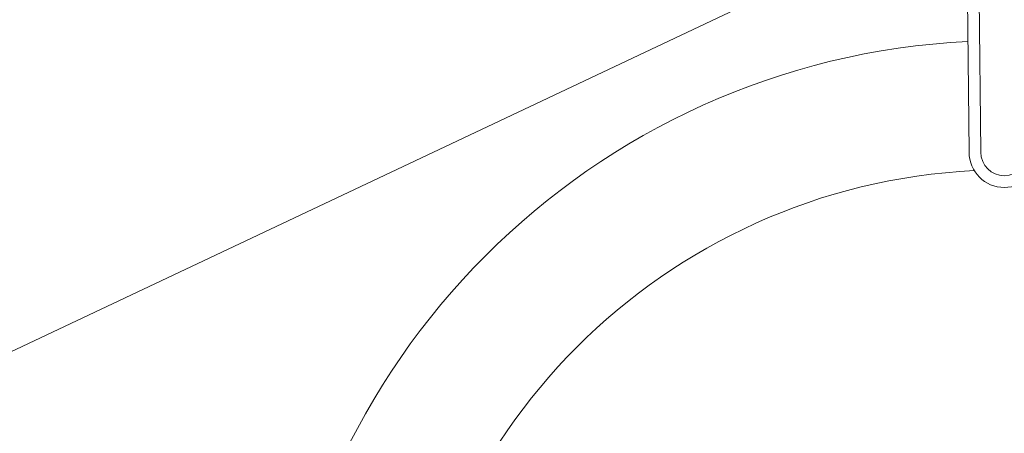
# Model space of a CAD drawing. Header units: inches. Extents: x 382808 to 408593, y -18409 to -9482.
# Tile 345 of 438: x 405172.96 to 405181.34, y -17244.64 to -17241.12. Entities that reach past the tile are written whole.
import ezdxf

# ---------------------------------------------------------------- set-up
doc = ezdxf.new("R2010")
doc.units = ezdxf.units.IN
doc.header["$LTSCALE"] = 2
doc.header["$MEASUREMENT"] = 0
doc.layers.add('!!!LOZAMET_Nr_pióra__9', color=220, linetype='CONTINUOUS', lineweight=0)

msp = doc.modelspace()

# ---------------------------------------------------------------- linework, layer by layer
at = {"layer": '!!!LOZAMET_Nr_pióra__9', "color": 7, "linetype": 'Continuous', "lineweight": 0}
for p, q in [((405181.144, -17242.2457), (405181.043, -17232.6457)), ((405181.044, -17242.2467), (405180.946, -17232.7488)), ((405190.8859, -17235.4455), (405117.5305, -17270.0675))]:
    msp.add_line(p, q, dxfattribs=at)
for centre, radius, start, end in [((405181.344, -17247.5457), 6.25, 92.84049, 177.17316), ((405181.344, -17242.2457), 0.3, 180, 0), ((405181.344, -17242.2457), 0.2, 180, 0), ((405181.344, -17247.5457), 5.15, 92.84956, 177.15044)]:
    msp.add_arc(centre, radius, start, end, dxfattribs=at)

doc.saveas('drawing.dxf')
